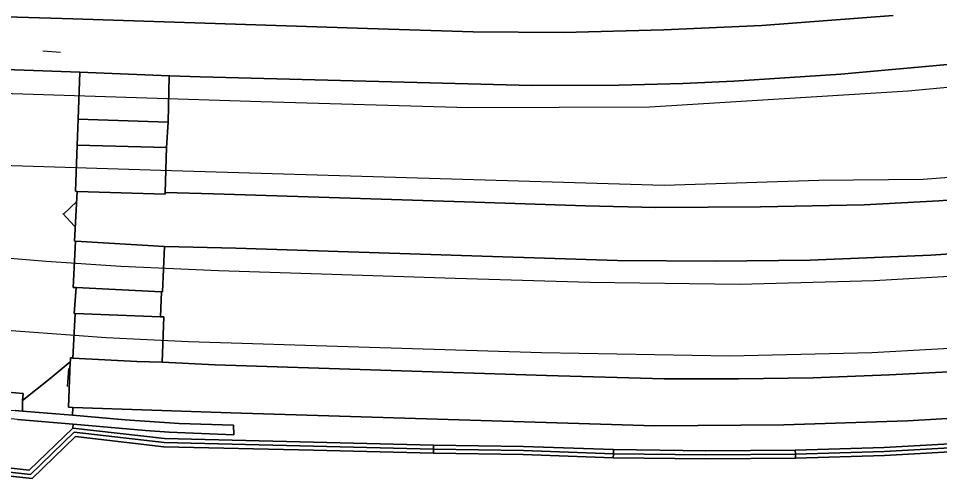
# Model space of a CAD drawing. Extents: x 161477 to 163040, y 383680 to 384871.
# Drawn here: x 162574 to 162635.5, y 383901.3 to 383932.1 of the extents above; entities that cross this region are included whole.
import ezdxf

# ---------------------------------------------------------------- set-up
doc = ezdxf.new("R2010")
doc.units = 0
for name, color, linetype in [('IMGEO_Geluidsscherm', 7, 'Continuous'), ('IMGEO_Hek', 7, 'Continuous'), ('IMGEO_Muur', 7, 'Continuous'), ('IMGEO_Overweg_gesloten', 7, 'Continuous'), ('IMGEO_Perron', 7, 'Continuous'), ('IMGEO_Spoor', 7, 'Continuous'), ('IMGEO_Spoorbaan_halfverhard', 7, 'Continuous'), ('IMGEO_Terreindeel_gesloten', 7, 'Continuous'), ('IMGEO_Terreindeel_halfverhard', 7, 'Continuous'), ('IMGEO_Terreindeel_onvherhard', 7, 'Continuous'), ('IMGEO_Terreindeel_open', 7, 'Continuous')]:
    doc.layers.add(name, color=color, linetype=linetype)

msp = doc.modelspace()

# ---------------------------------------------------------------- linework, layer by layer
at = {"layer": 'IMGEO_Geluidsscherm'}
for points in [[(162601.716, 383903.044), (162607.723, 383902.96), (162613.738, 383902.74), (162619.93, 383902.661), (162625.915, 383902.701), (162631.856, 383902.892), (162637.853, 383903.214), (162643.904, 383903.527), (162649.859, 383904.095), (162655.846, 383904.659), (162661.839, 383905.224), (162667.816, 383905.779)], [(162568.729, 383902.288), (162574.794, 383901.628), (162577.708, 383904.441), (162583.714, 383903.75), (162593.704, 383903.509), (162601.716, 383903.314)], [(162601.716, 383903.044), (162593.701, 383903.239), (162583.696, 383903.48), (162577.804, 383904.158), (162574.891, 383901.346), (162569.464, 383901.936), (162568.7, 383902.019)], [(162601.716, 383903.314), (162607.734, 383903.23), (162613.744, 383903.01)], [(162613.744, 383903.01), (162619.931, 383902.931), (162625.906, 383902.971)], [(162625.906, 383902.971), (162631.844, 383903.162), (162637.838, 383903.484)]]:
    msp.add_lwpolyline(points, dxfattribs=at)
at = {"layer": 'IMGEO_Hek'}
for points in [[(162575.6, 383929.954), (162576.782, 383929.857)], [(162576.945, 383919.082), (162576.999, 383919.024), (162577.873, 383919.866)], [(162577.729, 383918.23), (162576.945, 383919.082)], [(162577.329, 383908.701), (162577.24, 383907.511)]]:
    msp.add_lwpolyline(points, dxfattribs=at)
at = {"layer": 'IMGEO_Muur'}
for points in [[(162569.464, 383901.936), (162574.891, 383901.346), (162577.804, 383904.158), (162583.696, 383903.48), (162593.701, 383903.239), (162601.716, 383903.044), (162601.716, 383903.314), (162593.704, 383903.509), (162583.714, 383903.75), (162577.708, 383904.441), (162574.794, 383901.628), (162568.729, 383902.288), (162568.7, 383902.019)], [(162577.708, 383904.441), (162583.714, 383903.75), (162593.704, 383903.509), (162601.716, 383903.314), (162601.716, 383903.584), (162593.707, 383903.779), (162583.733, 383904.019), (162577.612, 383904.723), (162574.698, 383901.911), (162569.684, 383902.456), (162568.758, 383902.556), (162568.729, 383902.288), (162574.794, 383901.628)], [(162601.716, 383903.314), (162607.734, 383903.23), (162613.744, 383903.01), (162613.751, 383903.28), (162607.745, 383903.5), (162601.716, 383903.584)], [(162625.906, 383902.971), (162631.844, 383903.162), (162637.838, 383903.484), (162637.824, 383903.753), (162631.833, 383903.431), (162625.898, 383903.241)], [(162601.716, 383903.314), (162601.716, 383903.044), (162607.723, 383902.96), (162613.738, 383902.74), (162613.744, 383903.01), (162607.734, 383903.23)], [(162613.744, 383903.01), (162613.738, 383902.74), (162619.93, 383902.661), (162625.915, 383902.701), (162625.906, 383902.971), (162619.931, 383902.931)], [(162613.744, 383903.01), (162619.931, 383902.931), (162625.906, 383902.971), (162625.898, 383903.241), (162619.932, 383903.201), (162613.751, 383903.28)], [(162625.906, 383902.971), (162625.915, 383902.701), (162631.856, 383902.892), (162637.853, 383903.214), (162637.838, 383903.484), (162631.844, 383903.162)]]:
    msp.add_lwpolyline(points, close=True, dxfattribs=at)
at = {"layer": 'IMGEO_Overweg_gesloten'}
for points in [[(162584.058, 383928.289), (162578.085, 383928.514), (162577.965, 383925.378), (162583.977, 383925.172)], [(162583.885, 383923.496), (162577.899, 383923.636), (162577.784, 383920.564), (162577.911, 383920.552), (162583.777, 383920.366), (162583.78, 383920.466)], [(162583.75, 383916.877), (162577.804, 383917.225), (162577.632, 383914.131), (162577.831, 383914.121), (162583.532, 383913.835), (162583.604, 383913.831)], [(162583.479, 383912.171), (162577.763, 383912.376), (162577.609, 383909.409), (162581.884, 383909.17), (162583.591, 383909.136), (162583.689, 383912.163)]]:
    msp.add_lwpolyline(points, close=True, dxfattribs=at)
at = {"layer": 'IMGEO_Perron'}
for points in [[(162560.68, 383932.478), (162560.694, 383929.14), (162578.085, 383928.514), (162584.058, 383928.289), (162584.09, 383928.288), (162586.128, 383928.208), (162608.286, 383927.635), (162614.119, 383927.648), (162618.393, 383927.768), (162621.789, 383927.928), (162628.946, 383928.394), (162636.563, 383929.087), (162662.057, 383931.463), (162710.935, 383936.058)], [(162632.435, 383932.316), (162623.673, 383931.65), (162617.108, 383931.35), (162610.41, 383931.177), (162604.378, 383931.23), (162597.32, 383931.443), (162577.612, 383932.083), (162565.765, 383932.439)], [(162643.511, 383920.522), (162635.494, 383919.91), (162630.501, 383919.657), (162623.576, 383919.51), (162616.572, 383919.47), (162611.868, 383919.594), (162604.49, 383919.84), (162594.057, 383920.16), (162587.013, 383920.383), (162583.78, 383920.466), (162583.777, 383920.366), (162577.911, 383920.552), (162577.718, 383917.23), (162577.804, 383917.225), (162583.75, 383916.877), (162588.511, 383916.751), (162598.784, 383916.418), (162606.351, 383916.178), (162614.015, 383915.938), (162620.547, 383915.878), (162626.902, 383915.952), (162634.965, 383916.288), (162638.314, 383916.514)], [(162636.155, 383908.495), (162632.187, 383908.275), (162627.1, 383908.082), (162622.113, 383908.008), (162617.133, 383908.022), (162609.276, 383908.248), (162587.118, 383908.961), (162583.591, 383909.136), (162581.884, 383909.17), (162577.609, 383909.409), (162577.607, 383909.41), (162577.456, 383909.418), (162577.449, 383909.229), (162577.446, 383909.16), (162577.33, 383906.118), (162577.617, 383906.108), (162588.183, 383905.745), (162616.52, 383904.879), (162625.136, 383904.932), (162633.392, 383905.199), (162637.986, 383905.478)]]:
    msp.add_lwpolyline(points, dxfattribs=at)
at = {"layer": 'IMGEO_Spoor'}
for points in [[(162568.71, 383927.245), (162590.181, 383926.572), (162604.069, 383926.155), (162616.17, 383926.209), (162633.443, 383927.276), (162659.613, 383929.719), (162729.611, 383936.183), (162761.755, 383939.257), (162784.845, 383941.416), (162791.403, 383942.082), (162802.438, 383943.762), (162812.545, 383945.642), (162820.165, 383947.428), (162846.579, 383953.265), (162863.257, 383956.994), (162876.512, 383959.96), (162889.337, 383963.23), (162911.836, 383970.055), (162937.168, 383977.809)], [(162536.897, 383923.472), (162548.619, 383923.072), (162584.2, 383921.957), (162617.144, 383920.976), (162627.464, 383921.295), (162634.457, 383921.368), (162645.116, 383922.189), (162663.183, 383923.876), (162681.625, 383925.598), (162711.587, 383928.395), (162742.708, 383931.222), (162769.366, 383933.791), (162796.588, 383936.631), (162803.649, 383937.729), (162809.9, 383938.866), (162854.32, 383948.694), (162865.557, 383951.206), (162875.093, 383953.339), (162887.077, 383956.233), (162906.285, 383961.924), (162943.352, 383973.27)], [(162536.5, 383916.043), (162551.602, 383913.925), (162558.963, 383912.872), (162565.409, 383912.036), (162571.376, 383911.413), (162579.852, 383910.776), (162585.346, 383910.518), (162596.731, 383910.158), (162608.932, 383909.776), (162621.519, 383909.554), (162631.015, 383909.774), (162639.002, 383910.227), (162647.96, 383911.005), (162658.42, 383911.982), (162674.261, 383913.461), (162696.612, 383915.548), (162729.942, 383918.66), (162754.427, 383920.946), (162772.151, 383922.601), (162783.521, 383923.663), (162794.676, 383924.87), (162803.089, 383926.083), (162815.382, 383928.34), (162832.019, 383932.026)], [(162536.755, 383918.942), (162541.139, 383918.8), (162544.635, 383918.645), (162549.626, 383918.338), (162554.609, 383917.932), (162560.379, 383917.364), (162568.041, 383916.599), (162572.341, 383916.178), (162575.828, 383915.883), (162580.817, 383915.545), (162587.354, 383915.255), (162603.176, 383914.759), (162612.17, 383914.477), (162622.169, 383914.358), (162631.166, 383914.585), (162639.65, 383915.088), (162650.17, 383916.032), (162714.427, 383922.032)]]:
    msp.add_lwpolyline(points, dxfattribs=at)
at = {"layer": 'IMGEO_Spoorbaan_halfverhard'}
for points in [[(162565.765, 383932.439), (162577.612, 383932.083), (162597.32, 383931.443), (162604.378, 383931.23), (162610.41, 383931.177), (162617.108, 383931.35), (162623.673, 383931.65), (162632.435, 383932.316)], [(162571.712, 383907.252), (162574.302, 383907.035), (162574.26, 383906.566), (162576.109, 383908.05), (162577.446, 383909.16), (162577.449, 383909.229), (162577.456, 383909.418), (162577.607, 383909.41), (162577.609, 383909.409), (162577.763, 383912.376), (162577.707, 383912.377), (162577.831, 383914.121), (162577.632, 383914.131), (162577.804, 383917.225), (162577.718, 383917.23), (162577.911, 383920.552), (162577.784, 383920.564), (162577.899, 383923.636), (162577.965, 383925.378), (162578.085, 383928.514), (162560.694, 383929.14)], [(162636.563, 383929.087), (162628.946, 383928.394), (162621.789, 383927.928), (162618.393, 383927.768), (162614.119, 383927.648), (162608.286, 383927.635), (162586.128, 383928.208), (162584.09, 383928.288), (162584.058, 383928.289), (162583.977, 383925.172), (162583.885, 383923.496), (162583.78, 383920.466), (162587.013, 383920.383), (162594.057, 383920.16), (162604.49, 383919.84), (162611.868, 383919.594), (162616.572, 383919.47), (162623.576, 383919.51), (162630.501, 383919.657), (162635.494, 383919.91), (162643.511, 383920.522)], [(162638.314, 383916.514), (162634.965, 383916.288), (162626.902, 383915.952), (162620.547, 383915.878), (162614.015, 383915.938), (162606.351, 383916.178), (162598.784, 383916.418), (162588.511, 383916.751), (162583.75, 383916.877), (162583.604, 383913.831), (162583.532, 383913.835), (162583.479, 383912.171), (162583.689, 383912.163), (162583.591, 383909.136), (162587.118, 383908.961), (162609.276, 383908.248), (162617.133, 383908.022), (162622.113, 383908.008), (162627.1, 383908.082), (162632.187, 383908.275), (162636.155, 383908.495)]]:
    msp.add_lwpolyline(points, dxfattribs=at)
at = {"layer": 'IMGEO_Terreindeel_gesloten'}
msp.add_lwpolyline([(162573.921, 383905.299), (162577.634, 383904.977), (162582.473, 383904.567), (162584.045, 383904.46), (162588.366, 383904.28), (162588.356, 383904.908), (162584.72, 383905.028), (162581.112, 383905.281), (162577.602, 383905.577), (162574.254, 383905.859), (162573.768, 383905.9)], dxfattribs=at)
at = {"layer": 'IMGEO_Terreindeel_halfverhard'}
msp.add_lwpolyline([(162637.986, 383905.478), (162633.392, 383905.199), (162625.136, 383904.932), (162616.52, 383904.879), (162588.183, 383905.745), (162577.617, 383906.108), (162577.602, 383905.577), (162581.112, 383905.281), (162584.72, 383905.028), (162588.356, 383904.908), (162588.366, 383904.28), (162584.045, 383904.46), (162582.473, 383904.567), (162577.634, 383904.977), (162577.612, 383904.723), (162583.733, 383904.019), (162593.707, 383903.779), (162601.716, 383903.584), (162607.745, 383903.5), (162613.751, 383903.28), (162619.932, 383903.201), (162625.898, 383903.241), (162631.833, 383903.431), (162637.824, 383903.753)], dxfattribs=at)
at = {"layer": 'IMGEO_Terreindeel_onvherhard'}
msp.add_lwpolyline([(162637.853, 383903.214), (162631.856, 383902.892), (162625.915, 383902.701), (162619.93, 383902.661), (162613.738, 383902.74), (162607.723, 383902.96), (162601.716, 383903.044), (162593.701, 383903.239), (162583.696, 383903.48), (162577.804, 383904.158), (162574.891, 383901.346), (162569.464, 383901.936)], dxfattribs=at)
at = {"layer": 'IMGEO_Terreindeel_open'}
for points in [[(162583.977, 383925.172), (162577.965, 383925.378), (162577.899, 383923.636), (162583.885, 383923.496)], [(162583.532, 383913.835), (162577.831, 383914.121), (162577.707, 383912.377), (162577.763, 383912.376), (162583.479, 383912.171)], [(162577.33, 383906.118), (162577.446, 383909.16), (162576.109, 383908.05), (162574.26, 383906.566), (162574.254, 383905.861), (162574.254, 383905.859), (162577.602, 383905.577), (162577.617, 383906.108)], [(162574.26, 383906.566), (162574.302, 383907.035), (162571.712, 383907.252), (162571.649, 383906.063), (162573.768, 383905.9), (162574.254, 383905.859), (162574.254, 383905.861)], [(162577.634, 383904.977), (162573.921, 383905.299), (162573.285, 383905.356), (162573.266, 383905.158), (162573.24, 383904.889), (162573.213, 383904.621), (162573.177, 383904.252), (162569.914, 383904.571), (162568.965, 383904.664), (162568.942, 383904.436), (162568.751, 383904.455), (162568.572, 383902.576), (162568.671, 383902.566), (162568.758, 383902.556), (162569.684, 383902.456), (162574.698, 383901.911), (162577.612, 383904.723)]]:
    msp.add_lwpolyline(points, close=True, dxfattribs=at)

doc.saveas('drawing.dxf')
